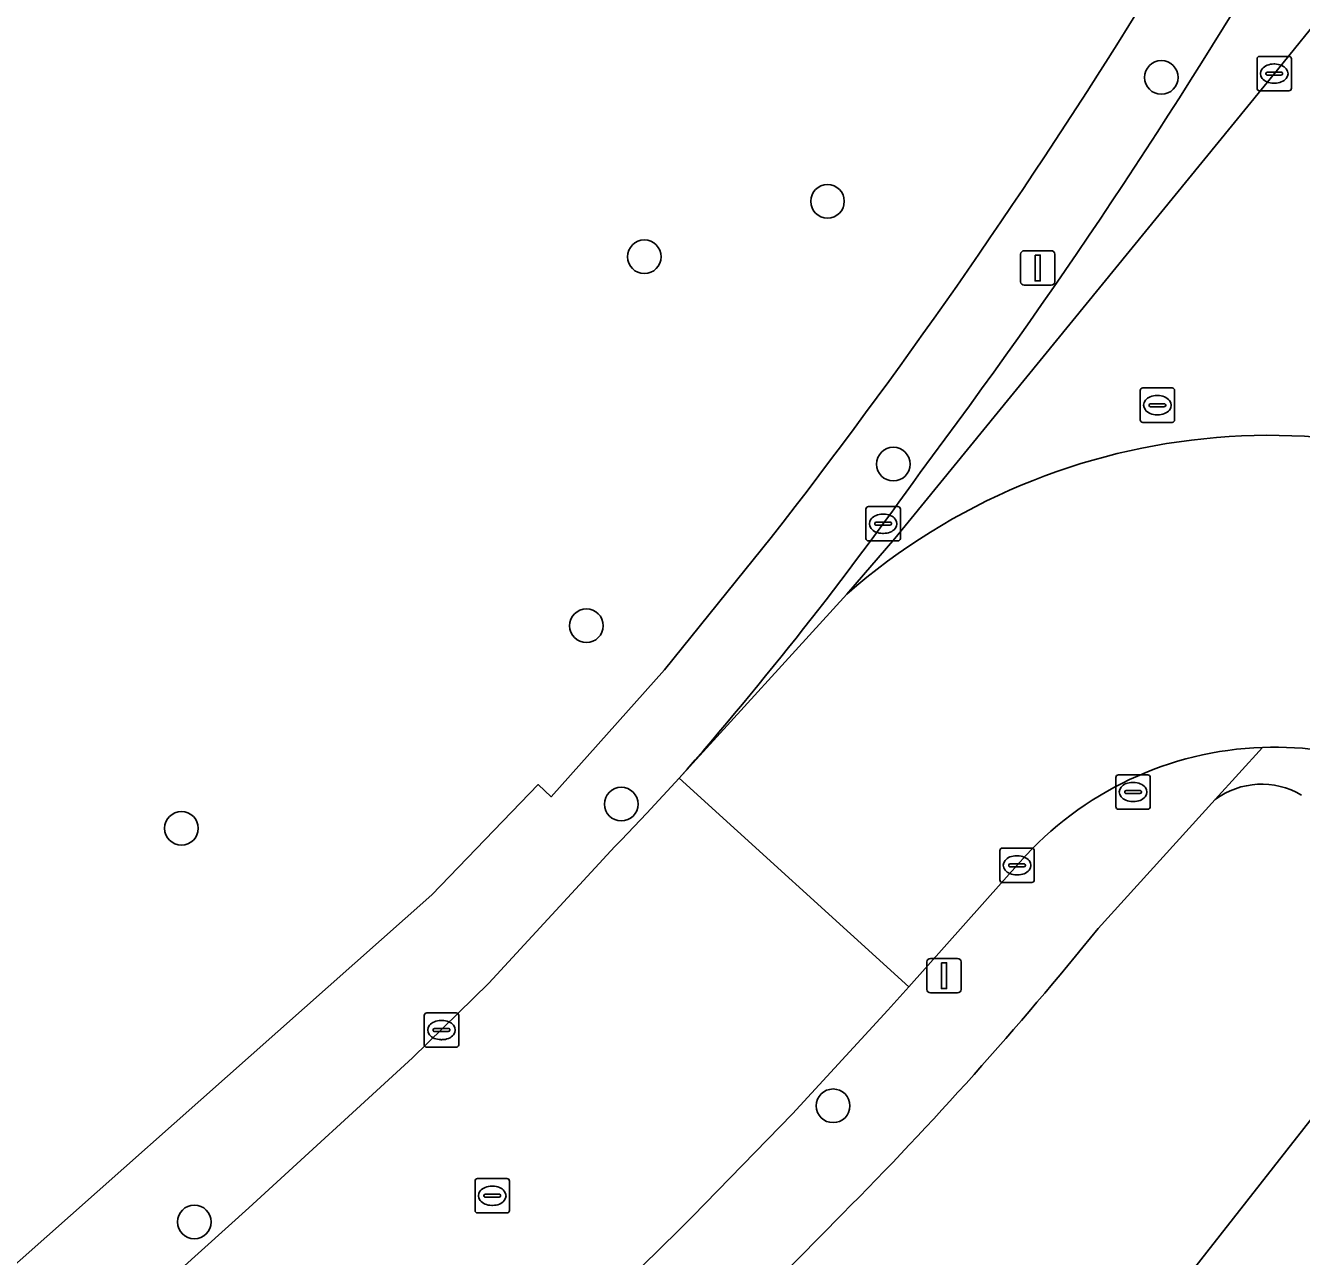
# Model space of a CAD drawing. Extents: x 159217 to 160349, y 381246 to 382172.
# Drawn here: x 160054.9 to 160091.98, y 381952.29 to 381988.06 of the extents above; entities that cross this region are included whole.
import ezdxf

# ---------------------------------------------------------------- set-up
doc = ezdxf.new("R2010")
doc.units = 0
for name, color, linetype in [('IMGEO_Boom', 7, 'Continuous'), ('IMGEO_Brandkraan', 7, 'Continuous'), ('IMGEO_Erf', 7, 'Continuous'), ('IMGEO_Kolk', 7, 'Continuous'), ('IMGEO_Lichtmast', 7, 'Continuous'), ('IMGEO_Pand', 7, 'Continuous'), ('IMGEO_Parkeervlak_open', 7, 'Continuous'), ('IMGEO_Rijbaan_lokaal_gesloten', 7, 'Continuous'), ('IMGEO_Rijbaan_lokaal_open', 7, 'Continuous'), ('IMGEO_Rioolput', 7, 'Continuous'), ('IMGEO_Voetpad_open', 7, 'Continuous')]:
    doc.layers.add(name, color=color, linetype=linetype)

msp = doc.modelspace()

# ---------------------------------------------------------------- linework, layer by layer
at = {"layer": 'IMGEO_Boom'}
for centre in [(160087.912, 381986.549), (160078.209, 381982.95), (160072.884, 381981.339), (160080.122, 381975.313), (160071.202, 381970.618), (160072.214, 381965.435), (160059.431, 381964.732), (160078.372, 381956.669), (160059.805, 381953.295)]:
    msp.add_circle(centre, 0.489, dxfattribs=at)
at = {"layer": 'IMGEO_Brandkraan'}
for p, q in [((160086.59, 381965.361), (160086.59, 381966.213)), ((160086.665, 381966.287), (160087.517, 381966.287)), ((160087.078, 381966.067), (160087.103, 381966.067)), ((160087.591, 381966.213), (160087.591, 381965.361)), ((160086.849, 381965.781), (160086.849, 381965.793)), ((160087.287, 381965.744), (160086.889, 381965.744)), ((160086.892, 381965.83), (160087.29, 381965.83)), ((160087.333, 381965.793), (160087.333, 381965.781)), ((160087.101, 381965.507), (160087.076, 381965.507)), ((160087.517, 381965.287), (160086.665, 381965.287))]:
    msp.add_line(p, q, dxfattribs=at)
for points in [[(160086.59, 381965.361), (160086.59, 381966.213)], [(160086.665, 381966.287), (160087.517, 381966.287)], [(160087.591, 381966.213), (160087.591, 381965.361)], [(160087.517, 381965.287), (160086.665, 381965.287)]]:
    msp.add_lwpolyline(points, dxfattribs=at)
for centre, radius, start, end in [((160086.667, 381966.211), 0.0765, 91.552, 178.448), ((160086.667, 381966.211), 0.0765, 91.552, 178.448), ((160087.515, 381966.211), 0.0765, 1.552, 88.448), ((160087.515, 381966.211), 0.0765, 1.552, 88.448), ((160086.889, 381965.79), 0.0403, 85.8775, 175.7526), ((160086.886, 381965.78), 0.0366, 178.938, 274.7102), ((160087.29, 381965.787), 0.043, 264.8664, 352.4533), ((160087.294, 381965.792), 0.0386, 1.7309, 96.639), ((160086.667, 381965.363), 0.0765, 181.552, 268.448), ((160086.667, 381965.363), 0.0765, 181.552, 268.448), ((160087.515, 381965.363), 0.0765, 271.552, 358.448), ((160087.515, 381965.363), 0.0765, 271.552, 358.448)]:
    msp.add_arc(centre, radius, start, end, dxfattribs=at)
for centre, major_axis, ratio, start_param, end_param in [((160087.077, 381965.787), (-0.387, 0.002), 0.722429, 4.712389, 7.853982), ((160087.102, 381965.787), (-0.39, 0.002), 0.717154, 1.570796, 4.712389)]:
    msp.add_ellipse(centre, major_axis=major_axis, ratio=ratio, start_param=start_param, end_param=end_param, dxfattribs=at)
at = {"layer": 'IMGEO_Erf'}
for points in [[(160086.967, 381988.057), (160094.343, 381999.973), (160096.737, 382004.094), (160099.115, 382008.137), (160109.853, 382026.297), (160112.25, 382030.329), (160120.44, 382044.226), (160110.372, 382053.519), (160109.131, 382054.649), (160080.339, 382081.401), (160080.036, 382081.682), (160078.985, 382082.653), (160077.343, 382084.17), (160063.301, 382097.262), (160055.435, 382088.686), (160053.206, 382086.345), (160037.081, 382068.942), (160033.976, 382065.592), (159923.424, 381946.282), (159883.094, 381902.756), (159886.177, 381893.973), (159887.833, 381889.831), (159941.192, 381854.075)], [(160069.798, 381966.001), (160070.179, 381965.651), (160073.471, 381969.337), (160076.575, 381973.183)], [(159951.731, 381863.172), (160032.516, 381932.902), (160035.937, 381935.855), (160047.054, 381945.45), (160050.259, 381948.217), (160066.708, 381962.801), (160069.798, 381966.001)], [(160089.477, 381965.568), (160086.072, 381961.824)], [(160087.516, 381950.232), (160089.231, 381952.418), (160094.379, 381958.975)], [(160078.646, 381953.532), (160076.728, 381951.58)]]:
    msp.add_lwpolyline(points, dxfattribs=at)
for centre, radius, start, end in [((159938.635, 382080.625), 174.846, 322.08493, 328.03347), ((160090.828, 381963.741), 2.273, 59.4048, 126.484), ((160002.935, 382028.807), 106.764, 315.16541, 321.14176)]:
    msp.add_arc(centre, radius, start, end, dxfattribs=at)
at = {"layer": 'IMGEO_Kolk'}
for p, q in [((160090.693, 381986.234), (160090.693, 381987.086)), ((160090.768, 381987.16), (160091.62, 381987.16)), ((160091.181, 381986.94), (160091.206, 381986.94)), ((160091.694, 381987.086), (160091.694, 381986.234)), ((160090.952, 381986.654), (160090.952, 381986.666)), ((160091.39, 381986.617), (160090.992, 381986.617)), ((160090.995, 381986.703), (160091.393, 381986.703)), ((160091.436, 381986.666), (160091.436, 381986.654)), ((160091.62, 381986.16), (160090.768, 381986.16)), ((160091.204, 381986.38), (160091.179, 381986.38)), ((160079.326, 381973.155), (160079.326, 381974.007)), ((160079.401, 381974.081), (160080.253, 381974.081)), ((160079.814, 381973.861), (160079.839, 381973.861)), ((160080.327, 381974.007), (160080.327, 381973.155)), ((160079.585, 381973.575), (160079.585, 381973.587)), ((160080.023, 381973.538), (160079.625, 381973.538)), ((160079.628, 381973.624), (160080.026, 381973.624)), ((160080.069, 381973.587), (160080.069, 381973.575)), ((160079.837, 381973.301), (160079.812, 381973.301)), ((160080.253, 381973.081), (160079.401, 381973.081)), ((160083.218, 381963.231), (160083.218, 381964.083)), ((160083.293, 381964.157), (160084.145, 381964.157)), ((160083.706, 381963.937), (160083.731, 381963.937)), ((160084.219, 381964.083), (160084.219, 381963.231)), ((160083.477, 381963.651), (160083.477, 381963.663)), ((160083.915, 381963.614), (160083.517, 381963.614)), ((160083.52, 381963.7), (160083.918, 381963.7)), ((160083.961, 381963.663), (160083.961, 381963.651)), ((160084.145, 381963.157), (160083.293, 381963.157)), ((160083.729, 381963.377), (160083.704, 381963.377)), ((160066.489, 381958.445), (160066.489, 381959.297)), ((160066.564, 381959.371), (160067.416, 381959.371)), ((160066.977, 381959.151), (160067.002, 381959.151)), ((160067.49, 381959.297), (160067.49, 381958.445)), ((160066.748, 381958.865), (160066.748, 381958.877)), ((160067.186, 381958.828), (160066.788, 381958.828)), ((160066.791, 381958.914), (160067.189, 381958.914)), ((160067.232, 381958.877), (160067.232, 381958.865)), ((160067.416, 381958.371), (160066.564, 381958.371)), ((160067, 381958.591), (160066.975, 381958.591))]:
    msp.add_line(p, q, dxfattribs=at)
for points in [[(160090.693, 381986.234), (160090.693, 381987.086)], [(160090.768, 381987.16), (160091.62, 381987.16)], [(160091.694, 381987.086), (160091.694, 381986.234)], [(160091.62, 381986.16), (160090.768, 381986.16)], [(160079.326, 381973.155), (160079.326, 381974.007)], [(160079.401, 381974.081), (160080.253, 381974.081)], [(160080.327, 381974.007), (160080.327, 381973.155)], [(160080.253, 381973.081), (160079.401, 381973.081)], [(160083.218, 381963.231), (160083.218, 381964.083)], [(160083.293, 381964.157), (160084.145, 381964.157)], [(160084.219, 381964.083), (160084.219, 381963.231)], [(160084.145, 381963.157), (160083.293, 381963.157)], [(160066.489, 381958.445), (160066.489, 381959.297)], [(160066.564, 381959.371), (160067.416, 381959.371)], [(160067.49, 381959.297), (160067.49, 381958.445)], [(160067.416, 381958.371), (160066.564, 381958.371)]]:
    msp.add_lwpolyline(points, dxfattribs=at)
for centre, radius, start, end in [((160090.77, 381987.084), 0.0765, 91.552, 178.448), ((160090.77, 381987.084), 0.0765, 91.552, 178.448), ((160091.618, 381987.084), 0.0765, 1.552, 88.448), ((160091.618, 381987.084), 0.0765, 1.552, 88.448), ((160090.992, 381986.663), 0.0403, 85.8775, 175.7526), ((160090.989, 381986.653), 0.0366, 178.938, 274.7102), ((160091.393, 381986.66), 0.043, 264.8664, 352.4533), ((160091.397, 381986.665), 0.0386, 1.7309, 96.639), ((160090.77, 381986.236), 0.0765, 181.552, 268.448), ((160090.77, 381986.236), 0.0765, 181.552, 268.448), ((160091.618, 381986.236), 0.0765, 271.552, 358.448), ((160091.618, 381986.236), 0.0765, 271.552, 358.448), ((160079.403, 381974.005), 0.0765, 91.552, 178.448), ((160079.403, 381974.005), 0.0765, 91.552, 178.448), ((160080.251, 381974.005), 0.0765, 1.552, 88.448), ((160080.251, 381974.005), 0.0765, 1.552, 88.448), ((160079.625, 381973.584), 0.0403, 85.8775, 175.7526), ((160079.622, 381973.574), 0.0366, 178.938, 274.7102), ((160080.026, 381973.581), 0.043, 264.8664, 352.4533), ((160080.03, 381973.586), 0.0386, 1.7309, 96.639), ((160079.403, 381973.157), 0.0765, 181.552, 268.448), ((160079.403, 381973.157), 0.0765, 181.552, 268.448), ((160080.251, 381973.157), 0.0765, 271.552, 358.448), ((160080.251, 381973.157), 0.0765, 271.552, 358.448), ((160083.295, 381964.081), 0.0765, 91.552, 178.448), ((160083.295, 381964.081), 0.0765, 91.552, 178.448), ((160084.143, 381964.081), 0.0765, 1.552, 88.448), ((160084.143, 381964.081), 0.0765, 1.552, 88.448), ((160083.517, 381963.66), 0.0403, 85.8775, 175.7526), ((160083.514, 381963.65), 0.0366, 178.938, 274.7102), ((160083.918, 381963.657), 0.043, 264.8664, 352.4533), ((160083.922, 381963.662), 0.0386, 1.7309, 96.639), ((160083.295, 381963.233), 0.0765, 181.552, 268.448), ((160083.295, 381963.233), 0.0765, 181.552, 268.448), ((160084.143, 381963.233), 0.0765, 271.552, 358.448), ((160084.143, 381963.233), 0.0765, 271.552, 358.448), ((160066.566, 381959.295), 0.0765, 91.552, 178.448), ((160066.566, 381959.295), 0.0765, 91.552, 178.448), ((160067.414, 381959.295), 0.0765, 1.552, 88.448), ((160067.414, 381959.295), 0.0765, 1.552, 88.448), ((160066.788, 381958.874), 0.0403, 85.8775, 175.7526), ((160066.785, 381958.864), 0.0366, 178.938, 274.7102), ((160067.189, 381958.871), 0.043, 264.8664, 352.4533), ((160067.193, 381958.876), 0.0386, 1.7309, 96.639), ((160066.566, 381958.447), 0.0765, 181.552, 268.448), ((160066.566, 381958.447), 0.0765, 181.552, 268.448), ((160067.414, 381958.447), 0.0765, 271.552, 358.448), ((160067.414, 381958.447), 0.0765, 271.552, 358.448)]:
    msp.add_arc(centre, radius, start, end, dxfattribs=at)
for centre, major_axis, ratio, start_param, end_param in [((160091.18, 381986.66), (-0.387, 0.002), 0.722429, 4.712389, 7.853982), ((160091.205, 381986.66), (-0.39, 0.002), 0.717154, 1.570796, 4.712389), ((160079.813, 381973.581), (-0.387, 0.002), 0.722429, 4.712389, 7.853982), ((160079.838, 381973.581), (-0.39, 0.002), 0.717154, 1.570796, 4.712389), ((160083.705, 381963.657), (-0.387, 0.002), 0.722429, 4.712389, 7.853982), ((160083.73, 381963.657), (-0.39, 0.002), 0.717154, 1.570796, 4.712389), ((160066.976, 381958.871), (-0.387, 0.002), 0.722429, 4.712389, 7.853982), ((160067.001, 381958.871), (-0.39, 0.002), 0.717154, 1.570796, 4.712389)]:
    msp.add_ellipse(centre, major_axis=major_axis, ratio=ratio, start_param=start_param, end_param=end_param, dxfattribs=at)
at = {"layer": 'IMGEO_Lichtmast'}
for p, q in [((160083.823, 381980.614), (160083.823, 381981.414)), ((160083.823, 381981.414), (160083.823, 381980.614)), ((160083.923, 381981.514), (160084.713, 381981.514)), ((160084.713, 381981.514), (160083.923, 381981.514)), ((160084.813, 381981.414), (160084.813, 381980.614)), ((160084.813, 381980.614), (160084.813, 381981.414)), ((160084.713, 381980.514), (160083.923, 381980.514)), ((160083.923, 381980.514), (160084.713, 381980.514)), ((160081.2, 381960.949), (160081.99, 381960.949)), ((160081.99, 381960.949), (160081.2, 381960.949)), ((160081.1, 381960.049), (160081.1, 381960.849)), ((160081.1, 381960.849), (160081.1, 381960.049)), ((160082.09, 381960.849), (160082.09, 381960.049)), ((160082.09, 381960.049), (160082.09, 381960.849)), ((160081.99, 381959.949), (160081.2, 381959.949)), ((160081.2, 381959.949), (160081.99, 381959.949))]:
    msp.add_line(p, q, dxfattribs=at)
for points in [[(160084.243, 381981.389), (160084.393, 381981.389), (160084.393, 381980.639), (160084.243, 381980.639), (160084.243, 381981.389)], [(160081.52, 381960.824), (160081.67, 381960.824), (160081.67, 381960.074), (160081.52, 381960.074), (160081.52, 381960.824)]]:
    msp.add_lwpolyline(points, dxfattribs=at)
for centre, start, end in [((160083.923, 381981.414), 90, 180), ((160083.923, 381981.414), 90, 180), ((160084.713, 381981.414), 0, 90), ((160084.713, 381981.414), 360, 90), ((160083.923, 381980.614), 180, 270), ((160083.923, 381980.614), 180, 270), ((160084.713, 381980.614), 270, 0), ((160084.713, 381980.614), 270, 0), ((160081.2, 381960.849), 90, 180), ((160081.2, 381960.849), 90, 180), ((160081.99, 381960.849), 0, 90), ((160081.99, 381960.849), 360, 90), ((160081.2, 381960.049), 180, 270), ((160081.2, 381960.049), 180, 270), ((160081.99, 381960.049), 270, 0), ((160081.99, 381960.049), 270, 0)]:
    msp.add_arc(centre, 0.1, start, end, dxfattribs=at)
at = {"layer": 'IMGEO_Pand'}
msp.add_lwpolyline([(160099.168, 381955.22), (160099.01, 381955.344), (160098.729, 381954.986), (160094.351, 381958.422), (160094.63, 381958.778), (160094.379, 381958.975), (160089.231, 381952.418), (160087.516, 381950.232), (160092.439, 381946.368), (160092.777, 381946.798), (160094.155, 381948.553), (160094.014, 381948.664)], close=True, dxfattribs=at)
at = {"layer": 'IMGEO_Parkeervlak_open'}
msp.add_lwpolyline([(160073.897, 381966.186), (160078.769, 381971.536), (160080.165, 381973.156), (160091.288, 381986.771), (160092.735, 381988.55), (160093.651, 381990.018), (160095.866, 381993.522), (160099.605, 381999.423), (160099.946, 382000), (160103.576, 382006.134), (160109.332, 382015.99), (160113.534, 382023.07), (160117.244, 382029.491), (160119.219, 382032.966), (160121.556, 382037.261), (160122.268, 382038.501)], dxfattribs=at)
for centre, radius, start, end in [((159942.581, 382078.894), 172.949, 323.10877, 329.49129), ((159992.6, 382037.471), 108.124, 318.7542, 324.75332)]:
    msp.add_arc(centre, radius, start, end, dxfattribs=at)
at = {"layer": 'IMGEO_Rijbaan_lokaal_gesloten'}
msp.add_lwpolyline([(160078.769, 381971.536), (160073.897, 381966.186), (160080.57, 381960.131), (160083.811, 381963.762)], dxfattribs=at)
for centre, radius, start, end in [((160091.059, 381957.479), 18.672, 58.3268, 131.1635), ((160091.195, 381957.23), 9.859, 91.9791, 138.5054), ((160091.212, 381957.21), 9.879, 49.318, 92.0711)]:
    msp.add_arc(centre, radius, start, end, dxfattribs=at)
at = {"layer": 'IMGEO_Rijbaan_lokaal_open'}
for points in [[(160125.51, 382029.203), (160127.869, 382033.644), (160130.339, 382038.678), (160132.186, 382043.112), (160123.708, 382041.592), (160123.283, 382040.403), (160122.754, 382039.257), (160122.435, 382038.719), (160122.268, 382038.501), (160121.556, 382037.261), (160119.219, 382032.966), (160117.244, 382029.491), (160113.534, 382023.07), (160109.332, 382015.99), (160103.576, 382006.134), (160099.946, 382000), (160099.605, 381999.423), (160095.866, 381993.522), (160093.651, 381990.018), (160092.735, 381988.55), (160091.288, 381986.771), (160080.165, 381973.156), (160078.769, 381971.536)], [(160074.285, 381953.452), (160077.19, 381956.435), (160079.962, 381959.45), (160080.57, 381960.131), (160073.897, 381966.186), (160072.959, 381965.169), (160072.21, 381964.39), (160072.029, 381964.202), (160068.368, 381960.235), (160066.142, 381958.062), (160061.392, 381953.701), (160059.423, 381951.93), (160052.575, 381946.033)]]:
    msp.add_lwpolyline(points, dxfattribs=at)
for centre, radius, start, end in [((160091.059, 381957.479), 18.672, 58.3268, 131.1635), ((159972.704, 382055.316), 143.857, 310.13751, 314.92033)]:
    msp.add_arc(centre, radius, start, end, dxfattribs=at)
at = {"layer": 'IMGEO_Rioolput'}
for p, q in [((160087.296, 381976.6), (160087.296, 381977.452)), ((160087.371, 381977.526), (160088.223, 381977.526)), ((160087.784, 381977.306), (160087.809, 381977.306)), ((160088.297, 381977.452), (160088.297, 381976.6)), ((160087.555, 381977.02), (160087.555, 381977.032)), ((160087.993, 381976.983), (160087.595, 381976.983)), ((160087.598, 381977.069), (160087.996, 381977.069)), ((160088.039, 381977.032), (160088.039, 381977.02)), ((160088.223, 381976.526), (160087.371, 381976.526)), ((160087.807, 381976.746), (160087.782, 381976.746)), ((160067.965, 381953.63), (160067.965, 381954.482)), ((160068.04, 381954.556), (160068.892, 381954.556)), ((160068.453, 381954.336), (160068.478, 381954.336)), ((160068.966, 381954.482), (160068.966, 381953.63)), ((160068.224, 381954.05), (160068.224, 381954.062)), ((160068.662, 381954.013), (160068.264, 381954.013)), ((160068.267, 381954.099), (160068.665, 381954.099)), ((160068.708, 381954.062), (160068.708, 381954.05)), ((160068.892, 381953.556), (160068.04, 381953.556)), ((160068.476, 381953.776), (160068.451, 381953.776))]:
    msp.add_line(p, q, dxfattribs=at)
for points in [[(160087.296, 381976.6), (160087.296, 381977.452)], [(160087.371, 381977.526), (160088.223, 381977.526)], [(160088.297, 381977.452), (160088.297, 381976.6)], [(160088.223, 381976.526), (160087.371, 381976.526)], [(160067.965, 381953.63), (160067.965, 381954.482)], [(160068.04, 381954.556), (160068.892, 381954.556)], [(160068.966, 381954.482), (160068.966, 381953.63)], [(160068.892, 381953.556), (160068.04, 381953.556)]]:
    msp.add_lwpolyline(points, dxfattribs=at)
for centre, radius, start, end in [((160087.373, 381977.45), 0.0765, 91.552, 178.448), ((160087.373, 381977.45), 0.0765, 91.552, 178.448), ((160088.221, 381977.45), 0.0765, 1.552, 88.448), ((160088.221, 381977.45), 0.0765, 1.552, 88.448), ((160087.595, 381977.029), 0.0403, 85.8775, 175.7526), ((160087.592, 381977.019), 0.0366, 178.938, 274.7102), ((160087.996, 381977.026), 0.043, 264.8664, 352.4533), ((160088, 381977.031), 0.0386, 1.7309, 96.639), ((160087.373, 381976.602), 0.0765, 181.552, 268.448), ((160087.373, 381976.602), 0.0765, 181.552, 268.448), ((160088.221, 381976.602), 0.0765, 271.552, 358.448), ((160088.221, 381976.602), 0.0765, 271.552, 358.448), ((160068.042, 381954.48), 0.0765, 91.552, 178.448), ((160068.042, 381954.48), 0.0765, 91.552, 178.448), ((160068.89, 381954.48), 0.0765, 1.552, 88.448), ((160068.89, 381954.48), 0.0765, 1.552, 88.448), ((160068.264, 381954.059), 0.0403, 85.8775, 175.7526), ((160068.261, 381954.049), 0.0366, 178.938, 274.7102), ((160068.665, 381954.056), 0.043, 264.8664, 352.4533), ((160068.669, 381954.061), 0.0386, 1.7309, 96.639), ((160068.042, 381953.632), 0.0765, 181.552, 268.448), ((160068.042, 381953.632), 0.0765, 181.552, 268.448), ((160068.89, 381953.632), 0.0765, 271.552, 358.448), ((160068.89, 381953.632), 0.0765, 271.552, 358.448)]:
    msp.add_arc(centre, radius, start, end, dxfattribs=at)
for centre, major_axis, ratio, start_param, end_param in [((160087.783, 381977.026), (-0.387, 0.002), 0.722429, 4.712389, 7.853982), ((160087.808, 381977.026), (-0.39, 0.002), 0.717154, 1.570796, 4.712389), ((160068.452, 381954.056), (-0.387, 0.002), 0.722429, 4.712389, 7.853982), ((160068.477, 381954.056), (-0.39, 0.002), 0.717154, 1.570796, 4.712389)]:
    msp.add_ellipse(centre, major_axis=major_axis, ratio=ratio, start_param=start_param, end_param=end_param, dxfattribs=at)
at = {"layer": 'IMGEO_Voetpad_open'}
for points in [[(160122.268, 382038.501), (160122.435, 382038.719), (160122.754, 382039.257), (160123.283, 382040.403), (160123.708, 382041.592), (160120.44, 382044.226), (160112.25, 382030.329), (160109.853, 382026.297), (160099.115, 382008.137), (160096.737, 382004.094), (160094.343, 381999.973), (160086.967, 381988.057)], [(160076.575, 381973.183), (160073.471, 381969.337), (160070.179, 381965.651), (160069.798, 381966.001), (160066.708, 381962.801), (160050.259, 381948.217), (160047.054, 381945.45), (160035.937, 381935.855), (160032.516, 381932.902), (159951.731, 381863.172), (159947.76, 381859.745), (159941.192, 381854.075), (159940.376, 381853.371), (159939.046, 381852.174)], [(160086.072, 381961.824), (160089.477, 381965.568), (160090.855, 381967.083)], [(160090.855, 381967.083), (160089.477, 381965.568)], [(159992.095, 381893.974), (159995.231, 381896.742), (160000, 381900.762), (160034.563, 381930.523), (160037.988, 381933.472), (160049.17, 381943.102), (160052.575, 381946.033), (160059.423, 381951.93), (160061.392, 381953.701), (160066.142, 381958.062), (160068.368, 381960.235), (160072.029, 381964.202), (160072.21, 381964.39), (160072.959, 381965.169), (160073.897, 381966.186)], [(160083.811, 381963.762), (160080.57, 381960.131), (160079.962, 381959.45), (160077.19, 381956.435), (160074.285, 381953.452)], [(160076.728, 381951.58), (160078.646, 381953.532)]]:
    msp.add_lwpolyline(points, dxfattribs=at)
for centre, radius, start, end in [((159942.581, 382078.894), 172.949, 323.10877, 329.49129), ((159938.635, 382080.625), 174.846, 322.08493, 328.03347), ((159992.6, 382037.471), 108.124, 318.7542, 324.75332), ((160091.195, 381957.23), 9.859, 91.9791, 138.5054), ((160091.212, 381957.21), 9.879, 49.318, 92.0711), ((160090.828, 381963.741), 2.273, 59.4048, 126.484), ((160002.935, 382028.807), 106.764, 315.16541, 321.14176), ((159972.704, 382055.316), 143.857, 310.13751, 314.92033)]:
    msp.add_arc(centre, radius, start, end, dxfattribs=at)

doc.saveas('drawing.dxf')
